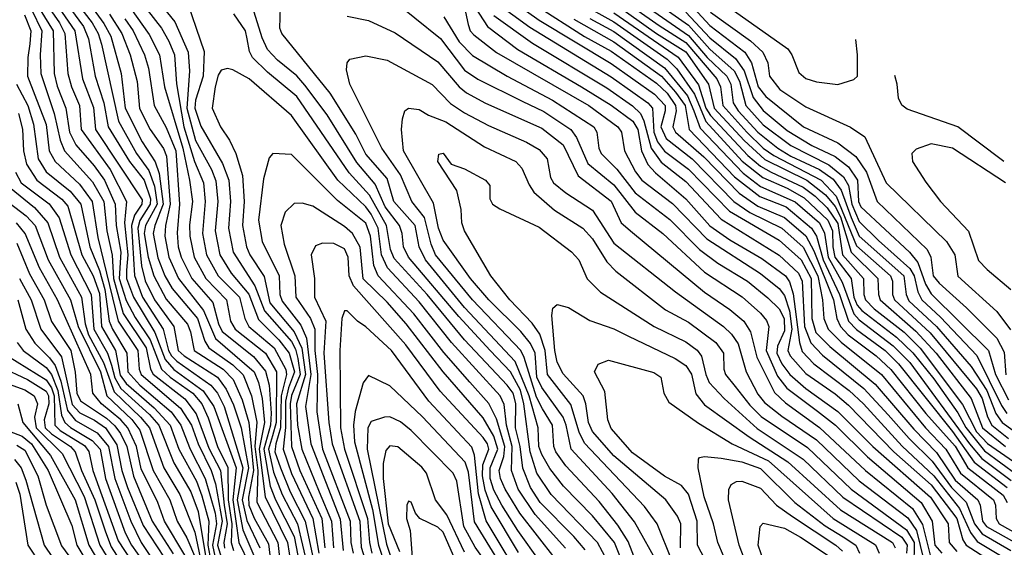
# Model space of a CAD drawing. Extents: x 501367 to 657802, y 482273 to 547541.
# Tile 686 of 714: x 640916 to 644610, y 493447 to 495427. Entities that reach past the tile are written whole.
import ezdxf

# ---------------------------------------------------------------- set-up
doc = ezdxf.new("R2010")
doc.units = 0

msp = doc.modelspace()

# ---------------------------------------------------------------- linework, layer by layer
at = {"layer": '0CON20XD'}
for points in [[(641268.5, 495625), (641448.5, 495395), (641475.9, 495345.9), (641497, 495295), (641504.1, 495185.9), (641531.3, 495025), (641571.4, 494895), (641604.9, 494815), (641612, 494745), (641601.5, 494625), (641616.9, 494545), (641660.7, 494465), (641740.4, 494385), (641760.3, 494305), (641775.6, 494275.6), (641870.7, 494195), (641914.3, 494114.3), (641916.5, 494095), (641896.2, 494015), (641894.2, 493895), (641876.5, 493835), (641873.6, 493805), (641893.8, 493745), (641930.4, 493655), (641986.9, 493545), (642018.1, 493398.1)], [(643145, 495603.6), (643425, 495405.9), (643505, 495315.7), (643595.7, 495235), (643615.8, 495195.8), (643640, 495105), (643705, 495032.6), (643808.6, 494955), (643952, 494882), (644006.8, 494836.8), (644024.9, 494805), (644038.1, 494735), (644065, 494668.9), (644138.2, 494598.2), (644255, 494493.7), (644271.1, 494465), (644285.1, 494405.1), (644300.7, 494375), (644370.5, 494310.5), (644507, 494167), (644599, 493979), (644619.1, 493949.1)], [(641058.2, 495535), (641155, 495400.8), (641174, 495355), (641199.1, 495215), (641232.1, 495115), (641247.3, 495025), (641328.1, 494895), (641382.3, 494825), (641406.4, 494755), (641405.8, 494734.2), (641367, 494673), (641359.2, 494645), (641373.1, 494503.1), (641386.5, 494446.5), (641422.1, 494375), (641493.7, 494275), (641510.9, 494185), (641532.7, 494165), (641657.4, 494085), (641690.9, 494040.9), (641718.2, 493981.8), (641747.2, 493895), (641774.5, 493745), (641750.7, 493625), (641767.6, 493547.6), (641817.3, 493445)], [(641072.5, 495565), (641187.4, 495415), (641210.2, 495375), (641222.2, 495335), (641286.5, 495046.5), (641354, 494925), (641400.5, 494860.5), (641421.9, 494801.9), (641431.3, 494735), (641387.8, 494655), (641383, 494625), (641397.4, 494535), (641418.8, 494465), (641465, 494377.9), (641545, 494283.7), (641556.6, 494255), (641569.9, 494185), (641679.3, 494115), (641716.3, 494076.3), (641750.2, 493999.8), (641775.1, 493915), (641792.8, 493735), (641773.8, 493635), (641775.8, 493605), (641795, 493556.7), (641849.4, 493459.4), (641859.8, 493375)], [(641404.4, 495535), (641498.4, 495418.4), (641548.4, 495305), (641553.5, 495233.5), (641543.4, 495095), (641575, 494973.5), (641634.9, 494865), (641651.5, 494821.5), (641659.1, 494745), (641649.5, 494635), (641667.2, 494545), (641709.4, 494475), (641775, 494397.4), (641812.1, 494302.1), (641888.6, 494225), (641926.8, 494175), (641946.8, 494105), (641924.7, 494045), (641912.7, 493995), (641912.9, 493897.1), (641904.4, 493815), (641935, 493724.4), (642015.6, 493555), (642037.9, 493425)], [(642713.8, 495533.8), (642864.5, 495424.5), (643135, 495262.2), (643297.8, 495147.8), (643337.5, 495105), (643337.7, 495085), (643321.3, 495025), (643340.7, 494980.7), (643438.6, 494905), (643595, 494745.1), (643655, 494703.2), (643775, 494644.9), (643855, 494572.7), (643909.8, 494465), (643928.1, 494375), (643932.8, 494305), (643949.2, 494265), (643997.4, 494217.3), (644149.3, 494095), (644314.6, 493895), (644390.8, 493815), (644445, 493725.6), (644569.3, 493625), (644576.5, 493605), (644578.8, 493555), (644590.8, 493535), (644696, 493476)], [(643145, 495563), (643425, 495367.4), (643495, 495285), (643568.8, 495215), (643583.9, 495185), (643592.5, 495115), (643610.9, 495085), (643685.6, 495005), (643760, 494945), (643809.3, 494915), (643916.1, 494865), (643967.8, 494827.8), (643997.5, 494787.5), (644035.5, 494684.5), (644065, 494613.9), (644232.9, 494465), (644241.5, 494395), (644251.4, 494371.4), (644355, 494275.6), (644484.9, 494125), (644544.4, 494035), (644578.5, 493948.5), (644602.2, 493915), (644801.4, 493771.4)], [(640966.8, 495506.9), (641041.1, 495385), (641044.9, 495225), (641057, 495177), (641089.6, 495095), (641102.2, 495005), (641127.1, 494957.1), (641195, 494877.9), (641234, 494825), (641273.5, 494735), (641277.5, 494655), (641295.8, 494555), (641289.6, 494455), (641315, 494373.4), (641349.1, 494309.1), (641405.1, 494225), (641448.5, 494115), (641480.1, 494085), (641565, 494024.9), (641598.6, 493985), (641622.6, 493932.7), (641657.5, 493825), (641696.6, 493746.6), (641698.1, 493625), (641711.5, 493535), (641709.2, 493465), (641718.1, 493435)], [(640987.2, 495527.2), (641065.3, 495414.8), (641085.3, 495375), (641096.9, 495225), (641110.1, 495175), (641139.7, 495105), (641146.7, 495015), (641254.8, 494864.8), (641316.7, 494745), (641309.6, 494665), (641321.7, 494545), (641316.6, 494486.6), (641316.2, 494455), (641343.1, 494385), (641423.3, 494253.3), (641461.5, 494151.5), (641494.4, 494114.4), (641604.1, 494034.1), (641643.7, 493975), (641728.1, 493745), (641715, 493625), (641738.1, 493465), (641777.1, 493385)], [(641025, 495527.9), (641123.2, 495385), (641151.4, 495205), (641193.3, 495096.7), (641200.5, 495015), (641375, 494751.2), (641374.4, 494735), (641347, 494693), (641335.4, 494655), (641347, 494467), (641376.9, 494385), (641415, 494325.4), (641454.3, 494265), (641473.9, 494185), (641484.9, 494165), (641505.1, 494145), (641633, 494055), (641658.1, 494025), (641682.5, 493975), (641753.3, 493745), (641731.7, 493625), (641752.9, 493512.9), (641797.4, 493407.4)], [(641164.7, 495505), (641232, 495412), (641258.4, 495365), (641296.4, 495225), (641311.7, 495095), (641375, 494968.9), (641423.9, 494893.9), (641439.1, 494849.1), (641454.4, 494735), (641422.5, 494655), (641416.9, 494625), (641433.6, 494533.6), (641460.8, 494465), (641487.6, 494417.6), (641582.9, 494305), (641610.7, 494220.7), (641625, 494195.2), (641715, 494131), (641754.6, 494094.6), (641785.4, 494015.4), (641805.9, 493915.9), (641798, 493825), (641809.4, 493735), (641806, 493616), (641884.5, 493465), (641894.5, 493375)], [(641310.3, 495500.3), (641401.4, 495371.4), (641440.7, 495295), (641459.2, 495175), (641527.8, 494945), (641553.5, 494825), (641563.9, 494745), (641553.3, 494656.7), (641554.6, 494615), (641570.6, 494535), (641614.6, 494455), (641691.8, 494375), (641706.8, 494295), (641724, 494265), (641838.2, 494175), (641879.8, 494105), (641877.9, 493915), (641864.8, 493865), (641849, 493815), (641868.3, 493728.3), (641900.4, 493645), (641958.3, 493535), (641995.9, 493375)], [(641531.5, 495531.5), (641607.6, 495307.6), (641603.8, 495215), (641575.8, 495124.2), (641572.7, 495095), (641595, 495026.6), (641677.3, 494887.3), (641700.8, 494825), (641707.1, 494745), (641698.7, 494645), (641716.4, 494555), (641798.3, 494428.3), (641834.5, 494334.5), (641935, 494219.5), (641950.5, 494190.5), (641959.9, 494155), (641967.7, 494095), (641935, 494016.2), (641930, 493985), (641935.4, 493825), (641967.2, 493735), (642048.8, 493555), (642061.1, 493445)], [(642302, 495512), (642495, 495355.7), (642585, 495237.2), (642635, 495203.7), (642800.7, 495120.7), (642881.7, 495081.7), (642983.8, 495015), (643004.7, 494984.7), (643047.3, 494887.3), (643145, 494806.5), (643225, 494704), (643328.6, 494625), (643485, 494479.6), (643626.2, 494386.2), (643695, 494325.2), (643717.5, 494297.5), (643726, 494276), (643716.5, 494185), (643758.8, 494088.8), (643794.3, 494044.3), (643908.3, 493958.3), (643976.8, 493905), (644096.4, 493786.4), (644297.4, 493615), (644338.5, 493545), (644348.5, 493455), (644375.8, 493425)], [(642595, 495520.4), (642670.9, 495400.9), (642785.3, 495315.3), (643023.5, 495175), (643135, 495106), (643216.3, 495046.3), (643234.7, 495015), (643248.4, 494935), (643272.9, 494882.9), (643301.5, 494851.5), (643414.8, 494755), (643505, 494653.6), (643580.3, 494600.3), (643700.2, 494530.2), (643788.5, 494465), (643803.4, 494443.4), (643817.9, 494397.9), (643841.1, 494215), (643851.9, 494181.9), (643895.2, 494135.2), (644028.2, 494035), (644081.1, 493985), (644227, 493827), (644345, 493715.6), (644442, 493592), (644482.4, 493502.4), (644508.5, 493468.5), (644608.4, 493408.4)], [(643145, 495525.5), (643314.6, 495404.6), (643415, 495340.9), (643531.6, 495205), (643545.5, 495175), (643553.5, 495105), (643643.4, 495005), (643705, 494945.1), (643745, 494916.9), (643922.8, 494825), (643979.2, 494765), (644055, 494577.6), (644183, 494465), (644190.8, 494445), (644190.8, 494395), (644197.2, 494375), (644331.6, 494251.6), (644505, 494041.4), (644526.1, 494005), (644546.1, 493936.1), (644562.7, 493905), (644625, 493855.3)], [(643415, 495503.8), (643505, 495404.9), (643636.1, 495305), (643661.1, 495265), (643686.3, 495175), (643715, 495138), (643856.8, 495025), (643985.1, 494965.1), (644053, 494913), (644092.7, 494855), (644133.2, 494745), (644320, 494565), (644333.8, 494535), (644342.3, 494465), (644365, 494437.8), (644468.3, 494345), (644581.4, 494231.4), (644609.6, 494179.6), (644615, 494093.7)], [(640960.6, 495465), (640999.3, 495385), (640992.1, 495295), (640994.9, 495224.9), (641045.8, 495074.2), (641068.1, 494975), (641084, 494935), (641188.7, 494818.7), (641231, 494745), (641242.6, 494635), (641262.8, 494542.8), (641267.9, 494455), (641304.6, 494324.6), (641390.4, 494195), (641407.1, 494115), (641416.6, 494096.6), (641535, 494004.6), (641577.7, 493947.7), (641625, 493819.2), (641668.8, 493735), (641683.4, 493605), (641694.1, 493535), (641682.3, 493465), (641684.3, 493444.3)], [(643158.7, 493325), (643083.3, 493465), (642909.8, 493645), (642855.9, 493725), (642831.2, 493805), (642807.2, 493985), (642795, 494036.5), (642757.3, 494105), (642681, 494185), (642562.9, 494312.9), (642374.2, 494535), (642355.8, 494575), (642351.1, 494625), (642340.9, 494655), (642286.9, 494725), (642249.2, 494809.2), (642180.7, 494890.7), (642069.1, 495069.1), (641985, 495181.2), (641955, 495215.6), (641883, 495275), (641845.6, 495315), (641825, 495358.5), (641789, 495475)], [(643191.5, 493355), (643146.8, 493465), (643065, 493565.6), (642955.9, 493675.9), (642905, 493742.9), (642875, 493794.7), (642864.1, 493825), (642860.5, 493895), (642827.1, 494015), (642775.3, 494144.7), (642585, 494347), (642438.6, 494525), (642414.1, 494575), (642399.3, 494655), (642320, 494745), (642295, 494830.5), (642215, 494922.5), (642176.7, 494996.7), (642080.9, 495150.9), (641899.2, 495375), (641891.5, 495395), (641894.7, 495475.3)], [(642701.8, 495491.8), (642829.1, 495399.1), (643135, 495212.6), (643216.6, 495155), (643272.3, 495115), (643290.1, 495095), (643294.5, 495004.5), (643308.8, 494968.8), (643335, 494933.8), (643425, 494865.4), (643578.7, 494708.7), (643765, 494599), (643847.4, 494525), (643885.4, 494455), (643887.1, 494305), (643903, 494253), (643955, 494201), (644125, 494059.7), (644269.9, 493889.9), (644355, 493803), (644425, 493699.3), (644510.7, 493625), (644519.5, 493605), (644528.4, 493545), (644543.4, 493525), (644678.8, 493448.8)], [(642850.7, 495480.7), (643035, 495364.2), (643135, 495308.6), (643305, 495188.1), (643345, 495150.6), (643376.6, 495105), (643379, 495085), (643365.7, 495025), (643376.7, 495005), (643482.4, 494912.4), (643615.2, 494775.2), (643685, 494727.3), (643784.9, 494684.9), (643865.2, 494615.2), (643895, 494560), (643968.6, 494375), (643981.2, 494305), (643994.9, 494274.9), (644024, 494244), (644129.2, 494165), (644183.6, 494113.6), (644315, 493949.4), (644425, 493826.5), (644473.3, 493745), (644605, 493642.4), (644620.3, 493615)], [(643018.9, 495488.9), (643145, 495418.1), (643345, 495278.2), (643381.8, 495241.8), (643447, 495147), (643490, 495045), (643626.3, 494896.3), (643704, 494834), (643795, 494794.4), (643858.7, 494758.7), (643947.9, 494675), (643965.4, 494635), (643966.4, 494575), (643974.1, 494535), (644034.9, 494455), (644045.8, 494385), (644058.2, 494355), (644075.1, 494335.1), (644205, 494235.3), (644266.7, 494176.8), (644345, 494078.6), (644435, 493951.1), (644465.9, 493895.9), (644535, 493809.1), (644658.3, 493718.3)], [(643145, 495488.8), (643305.4, 495375), (643415, 495305.5), (643500.6, 495185), (643521, 495095), (643633.2, 494973.2), (643711.9, 494901.9), (643869.4, 494825), (643939.5, 494769.5), (643975, 494725.3), (643995, 494687.2), (644035.1, 494555), (644135.4, 494455), (644137.5, 494395), (644144.1, 494375), (644278.1, 494258.1), (644354.3, 494175), (644485.6, 494005.6), (644527.5, 493895), (644613.8, 493825)], [(643555, 495488.8), (643797.3, 495317.3), (643812.4, 495295), (643839, 495229), (643865, 495206.1), (643905, 495193.3), (643985, 495183.8), (644045, 495201.9), (644059.4, 495215), (644058.5, 495295), (644053.2, 495351.8)], [(640933.4, 495445), (640957.8, 495385), (640954, 495336), (640945.8, 495285), (640945.1, 495215), (641015, 495033.1), (641026.2, 494935), (641049, 494895), (641139.7, 494809.7), (641187.4, 494745), (641209.3, 494609.3), (641284.9, 494294.9), (641359.2, 494185), (641364.4, 494115), (641371.2, 494095), (641519.2, 493969.2), (641560, 493905), (641584.9, 493835), (641634.5, 493735), (641650.5, 493685), (641675.9, 493545), (641658.1, 493455), (641691.9, 493345)], [(641252.4, 495447.6), (641299.2, 495375), (641330.5, 495295), (641356.2, 495195), (641365, 495093.3), (641404.9, 495014.9), (641455, 494943.6), (641466.2, 494915), (641480.9, 494735), (641462.7, 494655), (641461, 494615), (641476, 494535), (641511.6, 494455), (641606, 494336), (641650.1, 494230.1), (641795.3, 494105), (641812, 494065), (641825.4, 494005), (641834, 493915), (641814.4, 493815), (641836.4, 493636.4), (641920.9, 493465), (641939, 493345)], [(641310.2, 495430.2), (641341.5, 495385), (641384.6, 495295), (641399.2, 495245), (641420.6, 495105), (641465, 495022.6), (641501.7, 494935), (641515.6, 494735), (641506.7, 494626.7), (641510.9, 494575), (641521.6, 494535), (641562.1, 494455), (641640.4, 494365), (641661.1, 494285), (641675, 494257.3), (641792.4, 494162.4), (641838, 494108), (641852.3, 494055), (641859.4, 493950.6), (641857.4, 493905), (641831.2, 493815), (641856.1, 493676.1), (641875.4, 493625), (641945, 493488.1), (641973.7, 493345)], [(643037.5, 493437.5), (642995, 493488.1), (642868.9, 493615), (642831.9, 493671.9), (642804, 493744), (642793.4, 493825), (642775.8, 493895), (642776.8, 493986.8), (642767.5, 494025), (642745, 494055.8), (642584.6, 494225), (642444.4, 494395), (642320.6, 494530.6), (642306.5, 494565), (642292.1, 494655), (642228.7, 494768.7), (642151.6, 494851.6), (641955, 495138), (641845, 495229.2), (641789.8, 495285), (641777.4, 495307.4), (641769.8, 495355), (641763.2, 495385), (641718.7, 495448.7)], [(642145, 495440), (642225, 495424), (642325, 495377.5), (642485, 495268.1), (642564.9, 495174.9), (642592.5, 495152.5), (642663.1, 495113.1), (642875, 495019.3), (642955, 494956.9), (643010.8, 494840.8), (643135, 494745.2), (643172.5, 494665), (643215, 494628), (643485, 494404), (643579.5, 494339.5), (643632.6, 494295), (643657.7, 494255), (643680.9, 494160.9), (643747.4, 494027.4), (643788.7, 493988.7), (643916.9, 493896.9), (644089.2, 493735), (644265, 493592.2), (644302.8, 493532.8), (644332.2, 493417.8)], [(642507.4, 495437.4), (642565, 495343.5), (642615, 495292.4), (642744.3, 495214.3), (642914.9, 495124.9), (643069.3, 495025), (643081.3, 495005), (643088, 494945), (643097, 494925), (643155.6, 494865.6), (643225, 494776.9), (643355, 494676.5), (643466.5, 494565), (643535, 494513.5), (643645.8, 494445), (643722.7, 494382.7), (643765, 494341.5), (643784.1, 494305), (643785, 494259.2), (643758.9, 494201.1), (643756.2, 494175), (643775, 494135.6), (643805.1, 494095), (643865, 494042.6), (643985, 493957), (644116.7, 493825), (644332.4, 493635), (644399.7, 493535), (644403.3, 493465), (644431.1, 493431.1)], [(642588.7, 495455), (642598.1, 495408.1), (642606, 495385), (642619.3, 495369.3), (642705, 495303.8), (643050.5, 495105), (643159.5, 495025), (643173.8, 495005), (643184.3, 494935), (643226.3, 494856.3), (643249.6, 494825), (643365, 494736.5), (643493.8, 494603.8), (643695, 494474.6), (643765, 494418), (643785, 494392.4), (643804.1, 494334.1), (643812.1, 494265), (643798, 494185), (643806.3, 494165), (643865, 494099.7), (643975, 494023), (644025, 493980.7), (644195.2, 493805.2), (644335, 493681), (644431.5, 493555), (644453.7, 493475), (644466.6, 493455), (644575.1, 493385.1)], [(642695, 495442.7), (642839.1, 495339.1), (643118.4, 495171.6), (643215, 495103.8), (643244.8, 495074.8), (643257.7, 495047.7), (643284.5, 494945), (643322.2, 494892.2), (643415, 494819.7), (643548.1, 494678.1), (643765, 494543.7), (643837.7, 494475), (643851.2, 494445), (643860.5, 494275), (643883.8, 494213.8), (643927.6, 494167.6), (644082.6, 494042.6), (644174.1, 493944.1), (644252.3, 493855), (644339.7, 493769.7), (644411.5, 493671.5), (644466.6, 493616.6), (644497.3, 493535), (644527.3, 493497.3), (644634.4, 493434.4)], [(642995, 495429.2), (643145, 495343.9), (643323.4, 495215), (643376.5, 495155), (643412.5, 495105), (643427, 495015), (643597.5, 494837.5), (643692.9, 494762.9), (643791.5, 494725), (643886.7, 494645), (643904.8, 494614.8), (643930.2, 494525), (643991, 494395), (644025.8, 494295.8), (644055, 494264.7), (644162.7, 494185), (644212.2, 494135), (644415, 493882), (644496.9, 493766.9), (644620.8, 493670.8)], [(643055, 495430.9), (643145, 495382.9), (643335, 495245.7), (643421.1, 495141.1), (643444.6, 495085), (643469.2, 495019.2), (643630.5, 494850.5), (643695, 494801.1), (643825, 494743.5), (643916.2, 494665), (643935.7, 494625.7), (643949.2, 494535), (644001.7, 494441.7), (644045, 494323.6), (644065, 494301), (644192.7, 494202.7), (644255, 494140), (644479.6, 493835), (644525, 493780.3), (644635, 493697.6)], [(643145, 495452.8), (643386.6, 495286.6), (643462.3, 495182.3), (643490.5, 495095), (643507.4, 495067.4), (643647.6, 494917.6), (643695, 494876.9), (643734.5, 494854.5), (643855, 494797.9), (643900.7, 494765), (643945, 494720.8), (643985, 494661.7), (644003.2, 494545), (644080.9, 494455), (644082.9, 494395), (644089.6, 494375), (644122, 494342), (644234, 494254), (644294.2, 494194.2), (644453.3, 493983.3), (644505, 493880.1), (644546.7, 493836.7), (644693, 493735)], [(643415, 495455.3), (643505, 495358.3), (643601.4, 495281.4), (643634.3, 495234.3), (643667.4, 495135), (643705, 495086.2), (643795, 495011.4), (643888.1, 494955), (643975, 494913.6), (644025.5, 494875), (644059.6, 494825), (644062.5, 494745), (644071.6, 494725), (644253.9, 494553.9), (644285.2, 494515.2), (644314.5, 494434.5), (644335, 494398), (644550.3, 494185), (644576.7, 494095), (644625, 494000)], [(643507, 495455), (643657.9, 495347.9), (643704, 495305), (643722.8, 495265), (643729.2, 495215), (643767.6, 495165), (643865, 495099.3), (644033, 495023), (644087.1, 494987.1), (644166.7, 494815), (644392.6, 494595), (644424, 494545), (644434.8, 494464.8), (644582.3, 494332.3), (644633, 494263)], [(643234.5, 493375), (643198.2, 493468.2), (643160.4, 493530.4), (643089.3, 493619.3), (642965, 493752.7), (642927.6, 493805), (642919.4, 493825), (642914.5, 493905), (642877, 493967), (642855, 494010), (642809, 494159), (642795.7, 494185.7), (642614.3, 494375), (642476.4, 494545), (642459.3, 494585), (642434, 494684), (642386.7, 494745), (642344.3, 494845), (642274, 494945), (642154.6, 495185), (642141.8, 495238.2), (642144.3, 495265), (642155, 495278.8), (642215, 495291.2), (642295, 495274.6), (642463, 495183), (642532.5, 495112.5), (642585, 495077.6), (642675, 495029.6), (642817.7, 494967.7), (642865, 494939.2), (642894.7, 494905), (642907.8, 494835), (642918.8, 494815), (642965, 494776.7), (643065, 494712.4), (643145, 494587.6), (643376.5, 494405), (643556.2, 494275), (643586.7, 494246.7), (643610.8, 494210.8), (643641.5, 494105), (643685, 494022.1), (643710.2, 493990.2), (643775, 493938.4), (643905, 493850.5), (644065, 493696.9), (644247.5, 493557.5), (644279.7, 493509.7), (644307.3, 493397.3)], [(642963.5, 493443.5), (642849.7, 493569.7), (642785.6, 493665), (642760.7, 493735), (642763.4, 493825), (642742, 493905), (642733.1, 493983.1), (642718.7, 494015), (642535.4, 494215), (642415, 494368.5), (642296, 494496), (642273.8, 494543.8), (642260.3, 494645), (642235, 494696.9), (642215, 494724.9), (642109.5, 494825), (641935, 495067.8), (641777.2, 495205), (641715, 495238.8), (641695, 495243.9), (641672.2, 495237.7), (641661, 495219), (641649.2, 495175), (641637.4, 495095), (641669, 495025), (641703, 494975), (641727.2, 494925), (641751.7, 494841.7), (641758.4, 494745), (641752.3, 494655), (641767, 494575), (641779.4, 494545), (641832.5, 494462.5), (641854.1, 494364.1), (641945.6, 494255.6), (641974.1, 494194.1), (641988.3, 494095), (641953.8, 493985), (641957.8, 493905), (641974.7, 493815), (642038.9, 493655), (642085.8, 493545), (642093.6, 493445)], [(644607.8, 494894.3), (644597.9, 494902.1), (644434.8, 495025), (644245, 495090.7), (644225.9, 495105.9), (644212.4, 495132.4), (644208, 495185), (644198.9, 495217.2)], [(640904.1, 495185), (640946.2, 495105), (640968.1, 495035), (640984.6, 494905), (641015.8, 494855.8), (641105, 494783.4), (641144.9, 494735), (641179.4, 494575), (641215.4, 494485.4), (641235, 494414.8), (641252.1, 494295), (641263.8, 494265), (641317.9, 494175), (641321.8, 494105), (641366, 494055), (641484.7, 493955), (641520.6, 493905), (641535.9, 493865.9), (641554.9, 493814.9), (641611.1, 493705), (641648.6, 493575), (641654.4, 493535), (641639.2, 493455), (641660.8, 493355)], [(643315.9, 493375), (643222.1, 493542.1), (643138.3, 493648.3), (642984.5, 493815), (642966.4, 493905), (642954.7, 493934.7), (642875, 494046.7), (642856.3, 494085), (642849.2, 494175), (642831.8, 494211.8), (642796.5, 494256.5), (642675.5, 494375), (642607.4, 494455), (642505, 494598.8), (642487.6, 494645), (642467.9, 494737.9), (642355.2, 494935), (642348.2, 495015), (642351.9, 495055), (642361.2, 495085), (642375, 495094.2), (642415, 495089.1), (642449, 495069), (642515, 495043.2), (642659.8, 494949.8), (642776.8, 494895), (642799.1, 494869.1), (642826.6, 494806.6), (642845, 494779.7), (642922.5, 494712.5), (643028.6, 494645), (643065, 494604.2), (643118.1, 494518.1), (643152.6, 494482.6), (643338.2, 494338.2), (643425, 494291.7), (643527, 494215), (643556.5, 494175), (643558, 494115), (643563.9, 494095), (643600.4, 494050.4), (643655, 493980.3), (643697.5, 493937.5), (643871.7, 493821.7), (644035, 493665.7), (644242.6, 493512.6), (644271.1, 493465), (644269.8, 493375)], [(640911.6, 495075), (640926.4, 495016.4), (640930.1, 494935), (640941.2, 494885), (640979.7, 494825), (641073.5, 494753.5), (641096.6, 494726.6), (641148.9, 494545), (641190.9, 494465), (641215, 494399.8), (641222.9, 494275), (641275.8, 494185), (641292.6, 494092.6), (641315, 494061.2), (641420.9, 493970.9), (641480, 493905), (641513.4, 493815), (641579.3, 493695), (641599.8, 493639.8), (641625.7, 493545), (641621.4, 493455), (641640.7, 493355)], [(644614.6, 494815), (644415, 494944.7), (644335, 494961.2), (644278.7, 494941.3), (644262.5, 494925), (644265.7, 494895), (644315, 494816.9), (644370.4, 494745), (644475, 494633.5), (644513.2, 494523.2), (644545, 494488.8), (644634.8, 494414.8)], [(642924.5, 493405), (642791.7, 493575), (642737.6, 493665), (642719.5, 493705), (642715.1, 493734.9), (642732.2, 493787.8), (642736.4, 493825), (642705, 493928.6), (642676.5, 493986.5), (642605, 494066), (642507.6, 494177.7), (642395, 494323.1), (642260.6, 494465), (642244.9, 494504.9), (642232.1, 494615), (642215, 494662.7), (642108.2, 494748.2), (641935, 494921.2), (641865.6, 494924.4), (641851.3, 494908.7), (641830.9, 494829.1), (641812, 494675), (641825.5, 494595), (641889, 494465), (641891.4, 494395), (641900.1, 494370.1), (641970.7, 494280.7), (641991.5, 494231.5), (642008.7, 494095), (641987.8, 493975), (642008.2, 493835), (642117.7, 493552.3), (642129.7, 493435)], [(643363.5, 493395), (643307, 493535), (643260.2, 493600.2), (643035, 493837.1), (643015, 493879.1), (642983.1, 493983.1), (642896.5, 494095), (642887.5, 494185), (642867, 494247), (642838.4, 494288.4), (642754.8, 494375), (642683.2, 494465), (642585, 494634), (642574.6, 494665), (642571.8, 494715), (642556, 494786), (642484.5, 494895), (642488.1, 494921.9), (642505, 494925.7), (642534.2, 494884.2), (642585, 494866.5), (642664, 494825), (642680, 494805), (642680, 494755), (642690, 494735), (642716.8, 494716.8), (642865, 494648.7), (642985.9, 494555.9), (643013.1, 494525), (643044.8, 494454.8), (643094.4, 494404.4), (643296, 494276), (643415, 494217.6), (643456.9, 494186.9), (643473.9, 494163.9), (643490, 494095), (643503.1, 494065), (643558.8, 494005), (643683, 493893), (643855, 493777.8), (644004.5, 493634.5), (644224.9, 493484.9), (644244.9, 493455), (644243, 493425)], [(640899.7, 494855), (640922, 494815), (641026, 494736), (641063.4, 494683.4), (641107.2, 494545), (641184, 494395), (641194.5, 494265), (641245.6, 494175), (641260.2, 494129.8), (641272.7, 494082.7), (641295, 494042.2), (641403.1, 493945), (641438.3, 493905), (641493.8, 493763.8), (641557.6, 493655), (641585, 493581.8), (641622.5, 493355)], [(640877.7, 494797.7), (640971.6, 494721.6), (641021.3, 494665), (641065.2, 494535.2), (641147.7, 494385), (641161.8, 494285), (641174.5, 494244.5), (641230.4, 494140.4), (641270.3, 494030.3), (641369.6, 493935), (641402.3, 493895), (641456.5, 493745), (641517.2, 493645), (641573.3, 493503.3), (641604.3, 493355)], [(640855, 494756.2), (640940.5, 494690.5), (640973.5, 494655), (641022.7, 494525), (641106.3, 494375), (641134.9, 494275.1), (641218.6, 494105), (641243.4, 494015), (641336.3, 493926.3), (641366.1, 493886.1), (641416.2, 493735), (641479.4, 493625), (641506.8, 493545), (641542.5, 493482.5), (641575, 493406)], [(642952.2, 493275), (642785, 493509.4), (642724.5, 493604.5), (642695, 493661.3), (642681, 493705), (642681.3, 493745), (642710, 493815), (642695, 493864.4), (642655, 493933.3), (642504.9, 494104.9), (642365.6, 494285.6), (642295, 494366.2), (642205, 494454.8), (642192.7, 494572.7), (642164.2, 494624.2), (642135, 494650.2), (642015, 494726.7), (641975, 494737.7), (641945, 494737.5), (641912.1, 494705), (641895.3, 494654.7), (641908.4, 494585), (641948.2, 494465), (641951.6, 494385), (642007.4, 494305), (642022.5, 494265), (642022.5, 494185), (642033.1, 494095), (642030.8, 493955), (642052.5, 493815), (642155.5, 493545), (642158.7, 493465), (642167, 493425)], [(641535, 493417.6), (641458.9, 493545), (641434.1, 493615), (641371.4, 493741.4), (641353.5, 493825), (641322.1, 493895), (641295, 493925.5), (641223.2, 493985), (641190.5, 494025), (641182.7, 494095), (641057.1, 494375), (640989.6, 494495), (640936.7, 494625), (640903.5, 494665)], [(640905, 494588.6), (640952.9, 494472.9), (641007.3, 494375), (641035, 494294.7), (641107.9, 494185), (641123.8, 494103.8), (641129.9, 494025), (641143.8, 493996.2), (641241.8, 493931.8), (641273.3, 493903.3), (641294.2, 493874.2), (641318.3, 493825), (641343.3, 493713.3), (641412.7, 493545), (641492.2, 493422.2)], [(642786.9, 493426.9), (642685, 493598.4), (642661.8, 493661.8), (642651.7, 493715), (642653.9, 493756.1), (642675.7, 493815), (642671.3, 493835), (642655, 493859.3), (642492.9, 494032.9), (642365, 494206.9), (642168.1, 494428.1), (642151.5, 494465), (642148.6, 494535), (642135, 494566.5), (642095, 494587), (642051.5, 494588.5), (642025, 494578.5), (642008.9, 494545), (642022, 494455), (642022.4, 494385), (642064.9, 494295), (642057.1, 494175), (642075.7, 493915), (642087.9, 493835), (642191.4, 493545), (642197.1, 493447.1), (642228.9, 493345)], [(640914.7, 494455), (640958.6, 494375), (640995.1, 494265.1), (641072.2, 494162.2), (641113.2, 493983.2), (641141.2, 493951.2), (641196, 493924), (641237.3, 493895), (641280.9, 493830.9), (641298.8, 493735), (641320.8, 493670.8), (641378.7, 493528.7), (641458.1, 493408.1)], [(640908.8, 494375), (640939, 494265), (640973.3, 494213.3), (641028.3, 494158.3), (641048.8, 494128.8), (641070.4, 494070.4), (641095, 493959.7), (641125, 493922.9), (641206.9, 493876.9), (641249.5, 493825), (641272.7, 493705), (641332.4, 493545), (641371.6, 493465), (641445.9, 493355)], [(643395.1, 493445), (643395.7, 493535), (643384.2, 493564.2), (643340, 493625), (643145, 493790.2), (643065, 493882), (643050.4, 493915), (643039.8, 493985), (643029.4, 494015), (642955, 494097.7), (642931.8, 494141.8), (642923, 494185), (642912.8, 494317.2), (642915.5, 494344.5), (642932.6, 494357.4), (642975, 494346.8), (643055, 494298.2), (643145, 494267.3), (643199.5, 494239.5), (643374.9, 494154.9), (643415, 494129.3), (643436.1, 494096.1), (643452.7, 494022.7), (643485, 493981.3), (643652, 493862), (643797.5, 493767.5), (643995, 493587.8), (644190.2, 493465), (644199.7, 493445)], [(642815, 493299), (642666.3, 493546.3), (642637.1, 493647), (642622.3, 493792.3), (642612.2, 493822.2), (642450.6, 493995), (642310.4, 494185), (642215, 494273.9), (642183.5, 494295), (642145, 494334.4), (642135, 494334.2), (642124.8, 494305.2), (642116.7, 494185), (642120, 493895), (642133.9, 493815), (642221.3, 493555), (642228.1, 493465), (642237.1, 493425)], [(640906, 494216), (640929, 494185), (641015, 494121.2), (641035, 494095.1), (641059.2, 494035), (641073.2, 493943.2), (641084.9, 493914.9), (641105.9, 493895.9), (641188, 493848), (641218.2, 493815), (641238.1, 493705), (641311.6, 493501.6), (641335.1, 493455), (641398.5, 493365)], [(640870.7, 494165), (641015.4, 494075.5), (641035, 494045.1), (641044.8, 494015), (641047.5, 493905), (641067.2, 493885), (641158.6, 493828.6), (641175.8, 493805.8), (641190.8, 493735), (641285, 493471.6), (641361.7, 493355)], [(643515, 493346.9), (643458.8, 493455), (643458, 493545), (643425, 493646), (643398.5, 493678.5), (643335, 493714.3), (643215, 493801.2), (643135, 493893.1), (643122.8, 493925), (643111.5, 494031.5), (643072.5, 494105), (643085.6, 494134.4), (643125, 494148.9), (643295, 494103.3), (643321.1, 494085), (643332.9, 494025), (643351.4, 493991.4), (643462.4, 493912.4), (643588.4, 493835), (643725, 493770.8), (643968.2, 493555), (644126.4, 493456.4), (644140.3, 493425)], [(640768.1, 494098.1), (640935, 494038.4), (640969.8, 494015), (640982.4, 493985), (640971, 493935), (640977.5, 493895), (641075, 493799), (641157.3, 493637.3), (641216.9, 493455), (641277.5, 493355)], [(640843.5, 494123.5), (640945, 494076.4), (641015, 494032.8), (641023.6, 494015), (641025.8, 493985), (641008.1, 493925), (641011.6, 493895), (641035, 493872.6), (641106.9, 493825), (641123.8, 493805), (641147.5, 493735), (641197.4, 493625), (641237.8, 493505), (641258.8, 493448.8), (641321.3, 493351.3)], [(642713.4, 493393.4), (642622.4, 493542.4), (642599, 493729), (642586.7, 493766.7), (642426.5, 493936.5), (642305, 494053.3), (642225, 494091.9), (642205, 494064.2), (642174.1, 493955.9), (642167.6, 493905), (642172.2, 493842.2), (642239.3, 493589.3), (642261.5, 493455), (642330.4, 493245)], [(640909.4, 493985), (640927.8, 493915), (641032, 493792), (641123.8, 493625), (641174.7, 493455), (641235, 493353.9), (641261.4, 493265), (641307.6, 493177.6), (641308.8, 493075), (641273.7, 492905), (641284.9, 492814.9), (641262.8, 492715), (641225, 492642.1), (641126.2, 492523.8), (641069.6, 492400.4), (641015, 492344.3), (640935, 492304.2), (640841.9, 492268.1)], [(642690.4, 493355), (642625, 493448), (642582.6, 493525), (642555.9, 493695), (642542.4, 493725), (642385, 493884.8), (642345, 493917.5), (642305, 493936.2), (642285, 493935.8), (642235, 493919.2), (642221.7, 493895), (642219.7, 493815), (642291.7, 493458.3), (642356, 493265)], [(640844.4, 493895), (640925, 493864.1), (640960.1, 493835), (641023.2, 493735), (641111.4, 493528.6), (641130.3, 493455), (641191.9, 493351.9), (641219.7, 493265), (641265.5, 493175), (641265.8, 493135), (641246.1, 492985), (641225.6, 492905), (641244.2, 492794.2), (641244.7, 492745), (641237, 492705), (641205, 492657.7), (641137.8, 492612.2), (641105, 492574.4), (641080.9, 492535), (641045, 492445.2), (641025, 492414.8), (640976.6, 492385), (640855, 492331.6)], [(640905, 493830), (640935, 493811.9), (640984.4, 493715), (641015, 493605.4), (641072.9, 493452.9), (641148.5, 493348.5), (641184.9, 493255), (641224.3, 493175), (641207.2, 493085), (641200.1, 492985), (641185.7, 492905), (641215.6, 492755), (641209.4, 492705), (641175, 492670.4), (641072.2, 492615), (641015, 492503.9), (640972.4, 492455), (640925.4, 492425), (640830.3, 492385)], [(642585, 493429.3), (642518.5, 493568.5), (642475.5, 493625), (642442.2, 493725), (642425, 493747.1), (642335, 493823.6), (642305, 493827.6), (642289.8, 493810.2), (642279.1, 493760.9), (642279.8, 493705), (642297.8, 493535), (642340.7, 493430.7)], [(640895.8, 493775.8), (640920.8, 493745), (640939.1, 493699.1), (641008.3, 493455), (641039.2, 493409.2), (641110.8, 493330.8), (641182, 493185), (641181.1, 493155), (641158.9, 493065), (641156.7, 492983.3), (641148.5, 492895), (641176.9, 492745), (641165, 492704.9), (641137, 492685), (641051.8, 492648.2), (640995.9, 492615), (640935.4, 492534.6), (640871.5, 492478.5)], [(643620.3, 493265), (643535.2, 493465), (643518.9, 493535), (643484.1, 493635.9), (643461.1, 493745), (643462.5, 493777.5), (643466, 493784), (643485, 493787.8), (643548, 493782), (643625, 493768), (643695, 493742.4), (643823.3, 493615), (643937.6, 493527.6), (644005.8, 493485.8), (644052.6, 493455), (644065.9, 493425)], [(640901.8, 493691.8), (640916, 493646), (640946.4, 493455), (640992.7, 493385), (641083.1, 493303.1), (641140.6, 493185), (641141.4, 493165), (641116.5, 493055), (641112.8, 492905), (641125.5, 492805), (641123.2, 492735), (641095, 492706.7), (640935, 492641), (640895, 492604.7)], [(643687.7, 493265), (643614.6, 493454.6), (643574.7, 493625.3), (643576.1, 493663.9), (643585, 493682.5), (643605, 493693.5), (643625, 493694.6), (643695, 493668.6), (643755.1, 493605.1), (643815, 493562), (643978.3, 493455), (644002.8, 493432.7)], [(642560.3, 493375), (642505, 493503.9), (642485, 493522.9), (642417.5, 493555), (642401.2, 493575), (642385, 493616.2), (642375, 493620), (642368, 493605), (642367.5, 493555), (642380.4, 493510.4), (642391.3, 493375)], [(643709.3, 493389.3), (643686.5, 493455), (643694, 493525), (643705, 493537.5), (643785, 493519.2), (643844.6, 493484.6), (643975, 493398.3)]]:
    msp.add_lwpolyline(points, dxfattribs=at)

doc.saveas('drawing.dxf')
